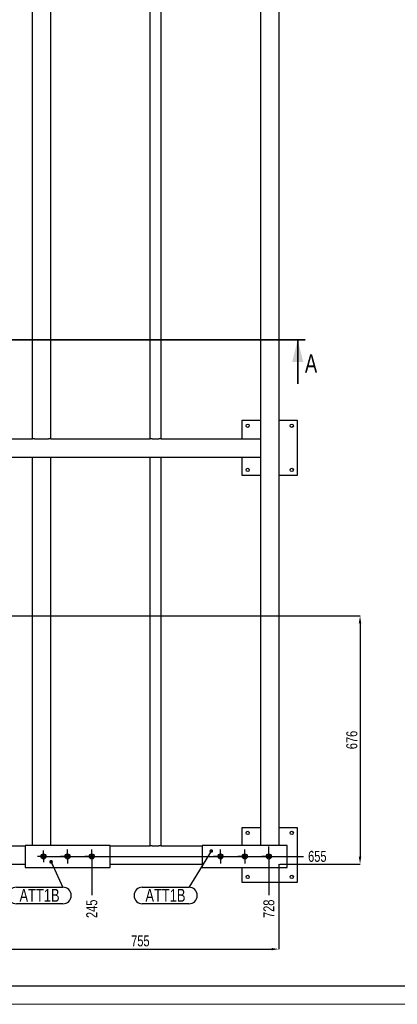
# Model space of a CAD drawing. Header units: millimetres. Extents: x 0 to 1189, y 0 to 841.
# Tile 280 of 289: x 685 to 788, y 0 to 268. Entities that reach past the tile are written whole.
import ezdxf

# ---------------------------------------------------------------- set-up
doc = ezdxf.new("R2010")
doc.units = ezdxf.units.MM
doc.header["$PDSIZE"] = -1
doc.linetypes.add('CENTERX2', pattern=[20.32, 12.7, -2.54, 2.54, -2.54])
for name, color, linetype in [('COTES', 1, 'Continuous'), ('NOTES', 6, 'Continuous'), ('TRAIT-MIXTES', 3, 'CENTERX2')]:
    doc.layers.add(name, color=color, linetype=linetype)
doc.layers.add('TRAIT-FORT', color=4, linetype='Continuous', lineweight=25)
doc.styles.add('SLDTEXTSTYLE0', font='TXT', dxfattribs={"width": 0.75})
doc.styles.add('SLDTEXTSTYLE3', font='TXT', dxfattribs={"width": 0.7})
doc.dimstyles.new('SLDDIMSTYLE4', dxfattribs={"dimtxt": 3, "dimasz": 2, "dimexe": 0, "dimexo": 0.0625, "dimgap": 0.75, "dimtad": 0, "dimtih": 1, "dimtoh": 1, "dimdec": 0, "dimlfac": 10, "dimrnd": 1e-09, "dimzin": 12, "dimdsep": 46, "dimtxsty": 'SLDTEXTSTYLE0', "dimblk1": 'NONE', "dimblk2": 'NONE', "dimsah": 1, "dimcen": 0.09, "dimadec": 0, "dimazin": 3, "dimtfac": 1, "dimtdec": 0, "dimtofl": 0, "dimtmove": 0, "dimatfit": 3, "dimldrblk": 'NONE', "dimfxl": 1, "dimfrac": 2, "dimtolj": 1, "dimtzin": 12, "dimarcsym": 0})
doc.dimstyles.new('SLDDIMSTYLE5', dxfattribs={"dimtxt": 3, "dimasz": 2, "dimexe": 0, "dimexo": 0.0625, "dimgap": 0.75, "dimtad": 1, "dimdec": 0, "dimlfac": 10, "dimrnd": 1e-09, "dimzin": 12, "dimdsep": 46, "dimtxsty": 'SLDTEXTSTYLE0', "dimsah": 1, "dimcen": 0.09, "dimadec": 0, "dimazin": 3, "dimtfac": 1, "dimtdec": 0, "dimtofl": 0, "dimtmove": 0, "dimatfit": 3, "dimfxl": 1, "dimfrac": 2, "dimtolj": 1, "dimtzin": 12, "dimarcsym": 0})
doc.dimstyles.new('SLDDIMSTYLE6', dxfattribs={"dimtxt": 0.18, "dimasz": 1, "dimexe": 0, "dimexo": 0.0625, "dimgap": 0, "dimtad": 0, "dimtih": 1, "dimtoh": 1, "dimdec": 0, "dimrnd": 1e-09, "dimzin": 0, "dimdsep": 46, "dimtxsty": 'Standard', "dimblk1": 'DOT', "dimblk2": 'DOT', "dimsah": 1, "dimcen": 0.09, "dimadec": 0, "dimazin": 0, "dimtfac": 1, "dimtdec": 0, "dimtofl": 0, "dimtmove": 0, "dimatfit": 3, "dimldrblk": 'DOT', "dimfxl": 1, "dimfrac": 2, "dimtolj": 1, "dimtzin": 0, "dimarcsym": 0})

# ---------------------------------------------------------------- blocks, each defined once
blk = doc.blocks.new('_D_23')
at = {"layer": 'COTES', "color": 0, "lineweight": -2, "transparency": 16777216}
blk.add_line((691.22, 40.31), (762.09, 40.31), dxfattribs=at)
at = {"layer": 'Defpoints', "color": 0, "transparency": 16777216}
for p in [(679.84, 105.84), (691.15, 40.31), (762.09, 40.31)]:
    blk.add_point(p, dxfattribs=at)
at = {"layer": 'COTES', "color": 0, "transparency": 16777216, "insert": (765.84, 40.31), "char_height": 3, "attachment_point": 5, "style": 'SLDTEXTSTYLE0'}
blk.add_mtext('\\A1;655', dxfattribs=at)
blk = doc.blocks.new('_None')
blk = doc.blocks.new('_D_59')
at = {"layer": 'COTES', "color": 0, "lineweight": -2, "transparency": 16777216}
blk.add_line((693.12, 320.34), (761.15, 320.34), dxfattribs=at)
at = {"layer": 'Defpoints', "color": 0, "transparency": 16777216}
for p in [(693.05, 320.34), (761.15, 320.34), (679.84, 105.84)]:
    blk.add_point(p, dxfattribs=at)
at = {"layer": 'COTES', "color": 0, "transparency": 16777216, "insert": (765.65, 320.34), "char_height": 3, "attachment_point": 5, "style": 'SLDTEXTSTYLE0'}
blk.add_mtext('\\A1;2145', dxfattribs=at)
blk = doc.blocks.new('_D_102')
at = {"layer": 'COTES', "color": 0, "lineweight": -2, "transparency": 16777216}
blk.add_line((704.35, 38.34), (704.35, 29.79), dxfattribs=at)
at = {"layer": 'Defpoints', "color": 0, "transparency": 16777216}
for p in [(679.84, 105.84), (704.35, 38.41), (704.35, 29.79)]:
    blk.add_point(p, dxfattribs=at)
at = {"layer": 'COTES', "color": 0, "transparency": 16777216, "insert": (704.35, 26.04), "char_height": 3, "attachment_point": 5, "rotation": 90, "style": 'SLDTEXTSTYLE0'}
blk.add_mtext('\\A1;245', dxfattribs=at)
blk = doc.blocks.new('_D_103')
at = {"layer": 'COTES', "color": 0, "lineweight": -2, "transparency": 16777216}
blk.add_line((704.35, 322.3), (704.35, 333.66), dxfattribs=at)
at = {"layer": 'Defpoints', "color": 0, "transparency": 16777216}
for p in [(704.35, 333.66), (704.35, 322.24), (679.84, 105.84)]:
    blk.add_point(p, dxfattribs=at)
at = {"layer": 'COTES', "color": 0, "transparency": 16777216, "insert": (704.35, 337.41), "char_height": 3, "attachment_point": 5, "rotation": 90, "style": 'SLDTEXTSTYLE0'}
blk.add_mtext('\\A1;245', dxfattribs=at)
blk = doc.blocks.new('_D_104')
at = {"layer": 'COTES', "color": 0, "lineweight": -2, "transparency": 16777216}
blk.add_line((752.64, 322.29), (752.64, 333.66), dxfattribs=at)
at = {"layer": 'Defpoints', "color": 0, "transparency": 16777216}
for p in [(752.64, 333.66), (752.64, 322.23), (679.84, 105.84)]:
    blk.add_point(p, dxfattribs=at)
at = {"layer": 'COTES', "color": 0, "transparency": 16777216, "insert": (752.64, 337.41), "char_height": 3, "attachment_point": 5, "rotation": 90, "style": 'SLDTEXTSTYLE0'}
blk.add_mtext('\\A1;728', dxfattribs=at)
blk = doc.blocks.new('_D_105')
at = {"layer": 'COTES', "color": 0, "lineweight": -2, "transparency": 16777216}
blk.add_line((752.64, 40.24), (752.64, 29.79), dxfattribs=at)
at = {"layer": 'Defpoints', "color": 0, "transparency": 16777216}
for p in [(679.84, 105.84), (752.64, 40.31), (752.64, 29.79)]:
    blk.add_point(p, dxfattribs=at)
at = {"layer": 'COTES', "color": 0, "transparency": 16777216, "insert": (752.64, 26.04), "char_height": 3, "attachment_point": 5, "rotation": 90, "style": 'SLDTEXTSTYLE0'}
blk.add_mtext('\\A1;728', dxfattribs=at)
blk = doc.blocks.new('_D_106')
at = {"layer": 'COTES', "color": 0, "lineweight": -2, "transparency": 16777216}
for p, q in [((679.9, 105.84), (777.49, 105.84)), ((777.49, 103.84), (777.49, 40.23)), ((755.61, 38.23), (777.49, 38.23))]:
    blk.add_line(p, q, dxfattribs=at)
at = {"layer": 'COTES', "color": 0, "transparency": 16777216}
for points in [[(777.15, 103.84), (777.82, 103.84), (777.49, 105.84)], [(777.15, 40.23), (777.82, 40.23), (777.49, 38.23)]]:
    blk.add_solid(points, dxfattribs=at)
at = {"layer": 'Defpoints', "color": 0, "transparency": 16777216}
for p in [(679.84, 105.84), (755.55, 38.23), (777.49, 38.23)]:
    blk.add_point(p, dxfattribs=at)
at = {"layer": 'COTES', "color": 0, "transparency": 16777216, "insert": (773.74, 72.04), "char_height": 3, "attachment_point": 2, "rotation": 90, "style": 'SLDTEXTSTYLE0'}
blk.add_mtext('\\A1;676', dxfattribs=at)
blk = doc.blocks.new('_D_107')
at = {"layer": 'COTES', "color": 0, "lineweight": -2, "transparency": 16777216}
for p, q in [((679.84, 105.78), (679.84, 15.06)), ((755.35, 38.17), (755.35, 15.06)), ((681.84, 15.06), (753.35, 15.06))]:
    blk.add_line(p, q, dxfattribs=at)
at = {"layer": 'COTES', "color": 0, "transparency": 16777216}
for points in [[(681.84, 15.39), (681.84, 14.72), (679.84, 15.06)], [(753.35, 15.39), (753.35, 14.72), (755.35, 15.06)]]:
    blk.add_solid(points, dxfattribs=at)
at = {"layer": 'Defpoints', "color": 0, "transparency": 16777216}
for p in [(679.84, 105.84), (755.35, 38.23), (755.35, 15.06)]:
    blk.add_point(p, dxfattribs=at)
at = {"layer": 'COTES', "color": 0, "transparency": 16777216, "insert": (717.59, 18.81), "char_height": 3, "attachment_point": 2, "style": 'SLDTEXTSTYLE0'}
blk.add_mtext('\\A1;755', dxfattribs=at)
blk = doc.blocks.new('SW_NOTE_13')
at = {"layer": 'NOTES', "color": 0}
for p, q in [((-12.7, 0.05), (0, 0.05)), ((0, -4.48), (-12.7, -4.48))]:
    blk.add_line(p, q, dxfattribs=at)
for centre, start, end in [((-12.7, -2.22), 90, 270), ((0, -2.22), 270, 90)]:
    blk.add_arc(centre, 2.26, start, end, dxfattribs=at)
at = {"layer": 'NOTES', "color": 0, "insert": (-6.38, -0.44), "char_height": 3.5, "attachment_point": 2, "style": 'SLDTEXTSTYLE0'}
blk.add_mtext('ATT1B', dxfattribs=at)
blk = doc.blocks.new('_Dot')
at = {"color": 0, "linetype": 'ByBlock', "lineweight": -2}
blk.add_line((-0.5, 0), (-1, 0), dxfattribs=at)
at = {"color": 0, "linetype": 'ByBlock', "const_width": 0.5}
blk.add_lwpolyline([(-0.25, 0, 1), (0.25, 0, 1)], format="xyb", close=True, dxfattribs=at)
blk = doc.blocks.new('SW_NOTE_14')
at = {"layer": 'NOTES', "color": 0}
for p, q in [((-12.7, 0.05), (0, 0.05)), ((0, -4.48), (-12.7, -4.48))]:
    blk.add_line(p, q, dxfattribs=at)
for centre, start, end in [((-12.7, -2.22), 90, 270), ((0, -2.22), 270, 90)]:
    blk.add_arc(centre, 2.26, start, end, dxfattribs=at)
at = {"layer": 'NOTES', "color": 0, "insert": (-6.39, -0.44), "char_height": 3.5, "attachment_point": 2, "style": 'SLDTEXTSTYLE0'}
blk.add_mtext('ATT1B', dxfattribs=at)
blk = doc.blocks.new('SW_CENTERMARKSYMBOL_7')
at = {"layer": 'TRAIT-MIXTES', "color": 0}
for p, q in [((-1.2, 0), (-1.9, 0)), ((0, 0), (-1.2, 0)), ((0, 1.2), (0, 2.67)), ((0, 0), (0, 1.2)), ((0, 0), (0, -1.2)), ((0, 0), (1.2, 0)), ((1.2, 0), (1.9, 0)), ((0, -1.2), (0, -2.37))]:
    blk.add_line(p, q, dxfattribs=at)
blk = doc.blocks.new('SW_CENTERMARKSYMBOL_8')
at = {"layer": 'TRAIT-MIXTES', "color": 0}
for p, q in [((-0.4, 0), (-0.9, 0)), ((0, 0), (-0.2, 0)), ((0, 0.4), (0, 0.9)), ((0, 0), (0, 0.2)), ((0, 0), (0, -0.2)), ((0, 0), (0.2, 0)), ((0.4, 0), (0.9, 0)), ((0, -0.4), (0, -0.9))]:
    blk.add_line(p, q, dxfattribs=at)
blk = doc.blocks.new('SW_CENTERMARKSYMBOL_9')
at = {"layer": 'TRAIT-MIXTES', "color": 0}
for p, q in [((-1.2, 0), (-1.9, 0)), ((0, 0), (-1.2, 0)), ((0, 1.2), (0, 1.9)), ((0, 0), (0, 1.2)), ((0, 0), (0, -1.2)), ((0, 0), (1.2, 0)), ((1.2, 0), (1.9, 0)), ((0, -1.2), (0, -1.9))]:
    blk.add_line(p, q, dxfattribs=at)
blk = doc.blocks.new('SW_CENTERMARKSYMBOL_10')
at = {"layer": 'TRAIT-MIXTES', "color": 0}
for p, q in [((-1.2, 0), (-1.9, 0)), ((0, 0), (-1.2, 0)), ((0, 1.2), (0, 1.9)), ((0, 0), (0, 1.2)), ((0, 0), (0, -1.2)), ((0, 0), (1.2, 0)), ((1.2, 0), (1.9, 0)), ((0, -1.2), (0, -1.9))]:
    blk.add_line(p, q, dxfattribs=at)
blk = doc.blocks.new('SW_CENTERMARKSYMBOL_11')
at = {"layer": 'TRAIT-MIXTES', "color": 0}
for p, q in [((-1.2, 0), (-1.596875, 0)), ((0, 0), (-1.2, 0)), ((0, 1.2), (0, 1.596875)), ((0, 0), (0, 1.2)), ((0, 0), (0, -1.2)), ((0, 0), (1.2, 0)), ((1.2, 0), (1.596875, 0)), ((0, -1.2), (0, -1.596875))]:
    blk.add_line(p, q, dxfattribs=at)
blk = doc.blocks.new('SW_CENTERMARKSYMBOL_12')
at = {"layer": 'TRAIT-MIXTES', "color": 0}
for p, q in [((-1.2, 0), (-1.9, 0)), ((0, 0), (-1.2, 0)), ((0, 1.2), (0, 1.9)), ((0, 0), (0, 1.2)), ((0, 0), (0, -1.2)), ((0, 0), (1.2, 0)), ((1.2, 0), (1.9, 0)), ((0, -1.2), (0, -1.9))]:
    blk.add_line(p, q, dxfattribs=at)
blk = doc.blocks.new('SW_CENTERMARKSYMBOL_13')
at = {"layer": 'TRAIT-MIXTES', "color": 0}
for p, q in [((-1.2, 0), (-1.9, 0)), ((0, 0), (-1.2, 0)), ((0, 1.2), (0, 1.9)), ((0, 0), (0, 1.2)), ((0, 0), (0, -1.2)), ((0, 0), (1.2, 0)), ((1.2, 0), (1.9, 0)), ((0, -1.2), (0, -1.9))]:
    blk.add_line(p, q, dxfattribs=at)
blk = doc.blocks.new('SW_NOTE_61')
at = {"layer": 'NOTES', "color": 0, "attachment_point": 2, "style": 'SLDTEXTSTYLE3'}
for s, insert, char_height in [('DETAIL D', (9.87, 4.09), 3.175), ('NOTA:', (9.21, -1.28), 3.44), ('CERTAINES ATTACHES PEUVENT NECESSITER UNE DECOUPE DES AILES', (9.54, -6.86), 3.4396), ('POUR RESPECTER LE TROU DE PASSAGE :', (9.7, -12.45), 3.4396), ('DIAMETRE 35 PROFONDEUR MIN 40mm pour ATT1 et ATT2 , 45 mm pour ATT3', (9.84, -18.04), 3.4396), ('POSITIONNEMENT DES ATTACHES ATT-i', (10.13, -40.38), 3.4396), ('POSITIONNEMENT DANS LE REPERE MACHINE LORS DU MONTAGE A BLANC DES CHASSIS.', (9.49, -45.97), 3.4396), ('TOLERANCE DE POSITION A RESPECTER: 2mm', (9.71, -51.55), 3.4396)]:
    blk.add_mtext(s, dxfattribs=dict(at, insert=insert, char_height=char_height))

msp = doc.modelspace()

# ---------------------------------------------------------------- linework, layer by layer
at = {"lineweight": 35}
for p, q in [((762.49, 181.03), (51.06, 181.03)), ((760.49, 169.03), (760.49, 181.03))]:
    msp.add_line(p, q, dxfattribs=at)
at = {"lineweight": 18}
for p, q in [((1183.96, 5.02), (5, 5.02)), ((836, 5), (5, 5)), ((1188.94, 0.02), (0, 0.02))]:
    msp.add_line(p, q, dxfattribs=at)
at = {"lineweight": 35}
msp.add_solid([(760.49, 181.03), (758.99, 175.03), (761.99, 175.03)], dxfattribs=at)
at = {"layer": 'TRAIT-FORT', "lineweight": 25}
for p, q in [((688.15, 154.13), (688.15, 317.34)), ((693.15, 154.13), (693.15, 317.34)), ((720.25, 154.13), (720.25, 317.83)), ((723.25, 154.13), (723.25, 317.83)), ((750.35, 317.33), (750.35, 154.13)), ((755.35, 317.33), (755.35, 43.31)), ((745.35, 154.13), (745.35, 159.13)), ((745.35, 159.13), (750.35, 159.13)), ((755.35, 159.13), (760.35, 159.13)), ((760.35, 159.13), (760.35, 144.13)), ((657.35, 154.13), (688.15, 154.13)), ((688.75, 154.13), (688.15, 154.13)), ((688.75, 154.13), (692.55, 154.13)), ((693.15, 154.13), (692.55, 154.13)), ((693.15, 154.13), (720.25, 154.13)), ((720.85, 154.13), (720.25, 154.13)), ((720.85, 154.13), (722.65, 154.13)), ((723.25, 154.13), (722.65, 154.13)), ((723.25, 154.13), (750.35, 154.13)), ((750.35, 154.13), (750.35, 153.53)), ((750.35, 153.53), (750.35, 149.73)), ((657.35, 149.13), (688.15, 149.13)), ((688.15, 43.31), (688.15, 149.13)), ((688.15, 149.13), (688.75, 149.13)), ((688.75, 149.13), (692.55, 149.13)), ((692.55, 149.13), (693.15, 149.13)), ((693.15, 149.13), (720.25, 149.13)), ((693.15, 43.31), (693.15, 149.13)), ((720.25, 43.23), (720.25, 149.13)), ((720.25, 149.13), (720.85, 149.13)), ((720.85, 149.13), (722.65, 149.13)), ((722.65, 149.13), (723.25, 149.13)), ((723.25, 149.13), (750.35, 149.13)), ((723.25, 43.23), (723.25, 149.13)), ((745.35, 144.13), (745.35, 149.13)), ((750.35, 149.73), (750.35, 149.13)), ((750.35, 149.13), (750.35, 43.31)), ((750.35, 144.13), (745.35, 144.13)), ((760.35, 144.13), (755.35, 144.13)), ((745.35, 48.23), (750.35, 48.23)), ((745.35, 43.31), (745.35, 48.23)), ((755.35, 48.23), (760.35, 48.23)), ((760.35, 48.23), (760.35, 33.23)), ((657.35, 43.23), (686.15, 43.23)), ((686.15, 43.31), (686.15, 37.31)), ((709.35, 43.31), (686.15, 43.31)), ((709.35, 37.31), (709.35, 43.31)), ((709.35, 43.23), (720.25, 43.23)), ((720.85, 43.23), (720.25, 43.23)), ((720.85, 43.23), (722.65, 43.23)), ((723.25, 43.23), (722.65, 43.23)), ((723.25, 43.23), (734.44, 43.23)), ((734.44, 43.31), (734.44, 37.31)), ((757.64, 43.31), (734.44, 43.31)), ((757.64, 37.31), (757.64, 43.31)), ((652.35, 38.23), (686.15, 38.23)), ((709.35, 38.23), (734.44, 38.23)), ((686.15, 37.31), (709.35, 37.31)), ((734.44, 37.31), (757.64, 37.31)), ((745.35, 33.23), (745.35, 37.31)), ((760.35, 33.23), (745.35, 33.23))]:
    msp.add_line(p, q, dxfattribs=at)
for centre, radius in [((746.85, 157.63), 0.45), ((758.85, 157.63), 0.45), ((746.85, 145.63), 0.45), ((758.85, 145.63), 0.45), ((746.85, 46.73), 0.45), ((758.85, 46.73), 0.45), ((691.15, 40.31), 0.7), ((691.15, 40.31), 0.397), ((697.75, 40.31), 0.7), ((697.75, 40.31), 0.397), ((704.35, 40.31), 0.7), ((704.35, 40.31), 0.397), ((739.44, 40.31), 0.7), ((739.44, 40.31), 0.397), ((746.04, 40.31), 0.7), ((746.04, 40.31), 0.397), ((752.64, 40.31), 0.7), ((752.64, 40.31), 0.397), ((746.85, 34.73), 0.45), ((758.85, 34.73), 0.45)]:
    msp.add_circle(centre, radius, dxfattribs=at)

# ---------------------------------------------------------------- block references
at = {"layer": 'NOTES'}
for name, p in [('SW_NOTE_61', (856.16, 322.39)), ('SW_NOTE_13', (696.48, 31.89)), ('SW_NOTE_14', (730.82, 31.89))]:
    msp.add_blockref(name, p, dxfattribs=at)
at = {"layer": 'TRAIT-MIXTES'}
for name, p in [('SW_CENTERMARKSYMBOL_7', (752.64, 40.31)), ('SW_CENTERMARKSYMBOL_11', (691.15, 40.31)), ('SW_CENTERMARKSYMBOL_12', (697.75, 40.31)), ('SW_CENTERMARKSYMBOL_13', (704.35, 40.31)), ('SW_CENTERMARKSYMBOL_8', (704.35, 40.31)), ('SW_CENTERMARKSYMBOL_9', (739.44, 40.31)), ('SW_CENTERMARKSYMBOL_10', (746.04, 40.31))]:
    msp.add_blockref(name, p, dxfattribs=at)

# ---------------------------------------------------------------- texts
at = {"insert": (762.46, 177.1), "char_height": 5, "attachment_point": 1, "style": 'SLDTEXTSTYLE0'}
msp.add_mtext('A', dxfattribs=at)

# ---------------------------------------------------------------- dimensions: what is measured, and where the dimension line sits
at = {"layer": 'COTES'}
for feature_location, offset, dtype, picture, middle in [((704.35, 322.24), (0, 11.42), 1, '_D_103', (704.35, 337.41)), ((752.64, 322.23), (0, 11.43), 1, '_D_104', (752.64, 337.41)), ((693.05, 320.34), (68.09, 0), 0, '_D_59', (765.65, 320.34)), ((691.15, 40.31), (70.94, 0), 0, '_D_23', (765.84, 40.31)), ((704.35, 38.41), (0, -8.61), 1, '_D_102', (704.35, 26.04)), ((752.64, 40.31), (0, -10.51), 1, '_D_105', (752.64, 26.04))]:
    dim = msp.add_ordinate_dim(feature_location=feature_location, offset=offset, dtype=dtype, origin=(679.84, 105.84), dimstyle='SLDDIMSTYLE4', dxfattribs=at)
    dim.commit()
    dim.dimension.update_dxf_attribs({"geometry": picture, "text_midpoint": middle})
dim = msp.add_linear_dim(base=(777.49, 38.23), p1=(679.84, 105.84), p2=(755.55, 38.23), angle=90, dimstyle='SLDDIMSTYLE5', dxfattribs=at)
dim.commit()
dim.dimension.update_dxf_attribs({"geometry": '_D_106', "text_midpoint": (777.49, 72.04), "dimtype": 160})
dim = msp.add_linear_dim(base=(755.35, 15.06), p1=(679.84, 105.84), p2=(755.35, 38.23), dimstyle='SLDDIMSTYLE5', dxfattribs=at)
dim.commit()
dim.dimension.update_dxf_attribs({"geometry": '_D_107', "text_midpoint": (717.59, 15.06), "dimtype": 160})

# ---------------------------------------------------------------- leaders
at = {"layer": 'NOTES'}
for points in [[(736.92, 41.79), (730.82, 31.89)], [(693.24, 38.84), (696.48, 31.89)]]:
    msp.add_leader(points, dimstyle='SLDDIMSTYLE6', dxfattribs=at)

doc.saveas('drawing.dxf')
